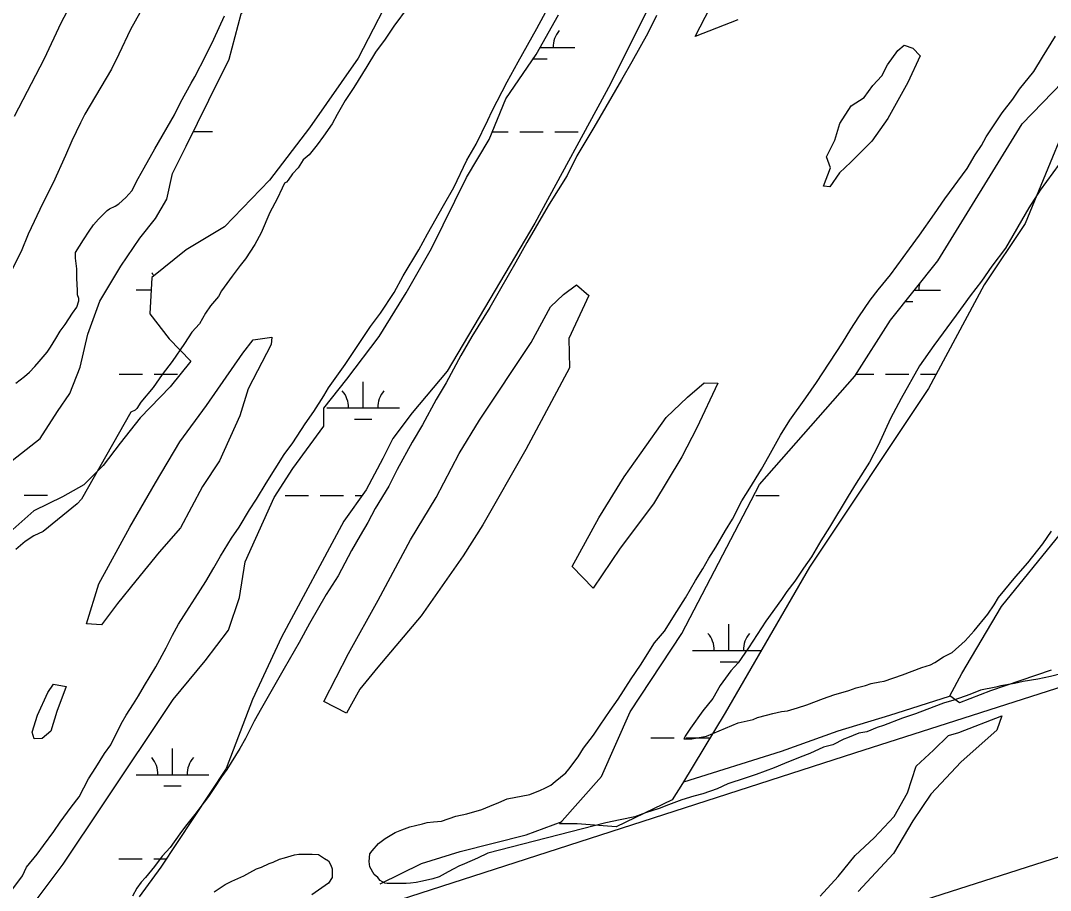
# Model space of a CAD drawing. Extents: x 3250478 to 3288318, y 788638 to 816472.
# Drawn here: x 3268510 to 3269923, y 803712 to 804906 of the extents above; entities that cross this region are included whole.
import ezdxf

# ---------------------------------------------------------------- set-up
doc = ezdxf.new("R2010")
doc.units = 0
for name, color, linetype in [('V-SITE-VEGE', 7, 'Continuous'), ('V-TOPO-SHOR', 7, 'Continuous'), ('V-UTIL-LINE', 7, 'Continuous'), ('V-WETL-SWMP', 7, 'Continuous')]:
    doc.layers.add(name, color=color, linetype=linetype)

msp = doc.modelspace()

# ---------------------------------------------------------------- linework, layer by layer
at = {"layer": 'V-SITE-VEGE'}
for points in [[(3268501, 804774.7), (3268542.5, 804853.7), (3268565.3, 804902.9), (3268609.4, 804986.9)], [(3268673.1, 804916.5), (3268660.4, 804893.6), (3268644.3, 804859.7), (3268634.1, 804839.3), (3268597.7, 804777.3), (3268591.8, 804765.5), (3268579.9, 804740.8), (3268571.4, 804720.5), (3268554.5, 804683.1), (3268540.1, 804655.1), (3268519.8, 804612.7), (3268510.4, 804588.9), (3268496, 804560.9)], [(3268503, 804408.2), (3268514.8, 804417.5), (3268521.6, 804423.5), (3268529.2, 804431.1), (3268535.2, 804437.9), (3268546.2, 804450.7), (3268550.4, 804457.4), (3268558.1, 804469.3), (3268564, 804479.5), (3268570.8, 804488.9), (3268580.9, 804504.1), (3268586.9, 804512.6), (3268589.4, 804521.1), (3268589.4, 804524.5), (3268587.7, 804529.6), (3268587.7, 804535.5), (3268586.8, 804552.5), (3268586.8, 804565.2), (3268585.1, 804579.6), (3268585.1, 804587.3), (3268596.1, 804605.1), (3268603.7, 804617), (3268609.7, 804625.5), (3268616.5, 804633.1), (3268628.3, 804645), (3268631.7, 804647.6), (3268639.4, 804651), (3268644.4, 804654.4), (3268653.8, 804662.8), (3268662.2, 804672.2), (3268670.7, 804689.2), (3268679.2, 804703.6), (3268693.6, 804729.9), (3268720.7, 804776.6), (3268729.2, 804793.6), (3268743.6, 804819.9), (3268748.7, 804828.4), (3268763.9, 804858.1), (3268774.9, 804880.1), (3268789.3, 804912.4)], [(3269041.3, 804924.5), (3269021.8, 804898.2), (3269009.9, 804880.3), (3268996.4, 804862.5), (3268984.5, 804843), (3268966.7, 804814.1), (3268954.9, 804796.3), (3268943.8, 804776.8), (3268937.1, 804764), (3268925.2, 804747.1), (3268916.7, 804735.2), (3268905.7, 804721.6), (3268897.2, 804714.8), (3268890.5, 804703.8), (3268882.8, 804695.3), (3268876.9, 804686.8), (3268874.3, 804684.2), (3268871.8, 804682.5), (3268868.4, 804675.7), (3268861.6, 804661.3), (3268851.5, 804642.6), (3268839.6, 804614.6), (3268831.1, 804598.5), (3268818.4, 804579), (3268810.8, 804569.6), (3268799.8, 804555.2), (3268785.4, 804534.8), (3268781.1, 804527.2), (3268770.1, 804514.5), (3268763.3, 804504.3), (3268754.9, 804489.8), (3268744.7, 804478), (3268734.5, 804462.7), (3268717.6, 804438.1), (3268704, 804420.2), (3268691.3, 804402.4), (3268674.4, 804382), (3268669.3, 804373.5), (3268666.7, 804371), (3268660.8, 804368.4), (3268593, 804248.8), (3268587.1, 804242.8), (3268540.4, 804204.6), (3268527.7, 804198.7), (3268515.9, 804191), (3268503.1, 804180)], [(3268512, 803732), (3268517.9, 803743.9), (3268532.3, 803761.7), (3268540.8, 803773.6), (3268555.2, 803793.1), (3268563.7, 803805.9), (3268578.9, 803826.2), (3268589.9, 803840.7), (3268602.7, 803865.3), (3268612.8, 803880.6), (3268624.7, 803900.1), (3268633.2, 803912), (3268647.6, 803940.8), (3268654.3, 803952.7), (3268664.5, 803968), (3268671.3, 803979), (3268679.8, 803993.5), (3268695, 804018.9), (3268709.4, 804045.2), (3268717.9, 804062.2), (3268726.4, 804077.5), (3268740.8, 804100.4), (3268749.2, 804113.1), (3268763.6, 804136.1), (3268774.7, 804154.7), (3268784, 804170.9), (3268799.2, 804195.5), (3268809.4, 804210.8), (3268823.8, 804234.5), (3268833.1, 804249), (3268846.7, 804271), (3268871.3, 804310.1), (3268883.1, 804326.2), (3268900.1, 804352.5), (3268911.9, 804369.5), (3268925.5, 804390.7), (3268932.3, 804401.8), (3268955.1, 804434), (3268968.7, 804454.4), (3268989.9, 804485.8), (3269003.5, 804504.5), (3269022.1, 804532.5), (3269034.8, 804555.4), (3269056, 804591.1), (3269067.8, 804613.1), (3269089.9, 804652.2), (3269104.3, 804676.8), (3269122.1, 804714.1), (3269134.8, 804736.2), (3269150.9, 804769.3), (3269156.8, 804782), (3269177.1, 804821.9), (3269192.4, 804849.1), (3269217.8, 804894.9), (3269233, 804922.9)], [(3269382.4, 804912.9), (3269370.5, 804888.3), (3269348.5, 804849.2), (3269334.1, 804824.6), (3269312.9, 804787.2), (3269296, 804759.2), (3269273.1, 804720.2), (3269259.5, 804693), (3269235, 804654), (3269227.3, 804640.4), (3269204.5, 804601.4), (3269189.2, 804574.2), (3269168, 804537.7), (3269153.6, 804512.2), (3269129, 804472.3), (3269113.8, 804446), (3269093.5, 804408.7), (3269079.9, 804385.8), (3269061.3, 804351), (3269046.9, 804327.2), (3269026.5, 804289.8), (3269014.7, 804266.9), (3268996, 804236.4), (3268985.9, 804216.8), (3268975.7, 804199), (3268963.8, 804178.6), (3268945.2, 804143.8), (3268929.1, 804118.4), (3268906.2, 804078.5)], [(3269778, 804661.2), (3269808.5, 804702.8), (3269819.5, 804721.5), (3269828, 804734.2), (3269834.7, 804746.1), (3269856.8, 804779.2), (3269871.2, 804797.9), (3269880.5, 804811.5), (3269900, 804836.1), (3269911.8, 804855.6), (3269929.6, 804884.5)], [(3269934.9, 804708.8), (3269908.6, 804673.2), (3269893.3, 804648.6), (3269861.2, 804593.4), (3269842.5, 804568.8), (3269828.1, 804548.4), (3269812.8, 804528), (3269793.4, 804501.7), (3269762.8, 804460.1), (3269743.3, 804432.1), (3269717.9, 804387.1), (3269703.5, 804359.9), (3269686.6, 804322.6), (3269674.7, 804299.7), (3269656.1, 804270.8), (3269645.1, 804253), (3269619.7, 804210.6), (3269607.8, 804191.9), (3269595.1, 804169.8), (3269584.1, 804154.5), (3269576.4, 804143.5), (3269572.2, 804136.7), (3269561.2, 804122.3), (3269553.6, 804111.2), (3269532.4, 804081.5), (3269508.6, 804045), (3269494.2, 804024.6), (3269484.1, 804013.6), (3269469.7, 803993.2), (3269459.5, 803975.4), (3269445.9, 803958.4), (3269429, 803934.7), (3269421.4, 803923.6), (3269419.7, 803920.2), (3269430.7, 803920.2), (3269451, 803923.7), (3269494.3, 803942.3), (3269514.7, 803946.6), (3269520.6, 803949.2), (3269533.3, 803952.6), (3269541.8, 803955.1), (3269553.7, 803957.7), (3269562.2, 803958.5), (3269575.7, 803962.8), (3269588.5, 803967), (3269611.4, 803975.5), (3269625.8, 803980.6), (3269646.1, 803986.6), (3269656.3, 803990), (3269669, 803993.4), (3269676.7, 803995.9), (3269688.5, 803998.5), (3269694.5, 803999.4), (3269719.9, 804007.9), (3269746.2, 804018.1), (3269758.1, 804021.5)], [(3269644.5, 803921.3), (3269639.4, 803919.6), (3269624.1, 803911.9), (3269611.4, 803908.5), (3269592.8, 803900), (3269579.2, 803894.9), (3269558, 803886.4), (3269543.6, 803880.5), (3269519, 803871.1), (3269503.7, 803866), (3269479.9, 803858.3), (3269465.5, 803851.5), (3269446, 803844.7), (3269433.3, 803841.3), (3269417.2, 803836.2), (3269398.5, 803829.4), (3269385.8, 803824.3), (3269367.1, 803818.4), (3269352.7, 803813.3), (3269332.4, 803809), (3269312.8, 803804.8), (3269150.8, 803763.1), (3269136.4, 803756.3), (3269118.6, 803748.6), (3269111, 803745.2), (3269104.2, 803741.8), (3269096.5, 803737.6), (3269083.8, 803730.8), (3269075.3, 803728.2), (3269060.9, 803724.8), (3269052.4, 803723.1), (3269044.8, 803722.2), (3269038.9, 803721.4), (3269012.6, 803721.4), (3269009.2, 803722.2), (3269003.2, 803725.6), (3268999.8, 803729.8), (3268994.7, 803734.1), (3268988.8, 803744.3), (3268987.9, 803751.9), (3268988.8, 803762.1), (3268992.2, 803766.3), (3269000.6, 803776.5), (3269010, 803783.3), (3269023.5, 803791.8), (3269032.9, 803795.2), (3269043.9, 803799.5), (3269051.5, 803801.2), (3269060.9, 803803.7), (3269067.6, 803805.4), (3269076.1, 803806.3), (3269087.2, 803807.1), (3269106.7, 803813.9), (3269121.9, 803817.3), (3269142.3, 803823.3), (3269153.3, 803827.5), (3269166, 803832.6), (3269177.1, 803837.7), (3269208.5, 803843.7), (3269222.9, 803849.7), (3269228.8, 803852.2), (3269237.3, 803856.5), (3269243.2, 803861.5), (3269257.6, 803873.4), (3269261.9, 803878.5), (3269274.6, 803895.5), (3269282.2, 803907.4), (3269295.8, 803925.2), (3269305.1, 803938.8), (3269318.7, 803959.2), (3269329.7, 803974.5), (3269347.5, 804002.5), (3269360.2, 804021.1), (3269379.7, 804051.7), (3269393.2, 804067.8), (3269410.2, 804095), (3269422, 804113.7), (3269435.6, 804137.4), (3269445.8, 804153.6), (3269454.2, 804168), (3269463.6, 804183.3), (3269477.1, 804206.2), (3269486.4, 804221.5), (3269499.1, 804246.9), (3269510.2, 804263.9), (3269526.3, 804290.2), (3269536.4, 804308.1), (3269552.5, 804336.9), (3269565.2, 804357.3), (3269587.3, 804387.9), (3269601.7, 804409.1), (3269637.3, 804463.4), (3269649.1, 804482.1), (3269660.1, 804499.1), (3269675.4, 804522), (3269686.4, 804536.4), (3269703.4, 804556.8), (3269729.6, 804592.4), (3269743.2, 804611.1), (3269763.5, 804640.8), (3269778, 804661.2)], [(3269758.1, 804021.5), (3269764, 804024.9), (3269775.9, 804032.5), (3269787.8, 804038.5), (3269805.6, 804054.6), (3269818.3, 804068.2), (3269837, 804091.1), (3269845.4, 804103.8), (3269851.4, 804114), (3269875.1, 804142.9), (3269892, 804161.6), (3269912.4, 804187.9), (3269924.2, 804204.9)], [(3268906.2, 804078.5), (3268891.8, 804052.2), (3268871.5, 804016.5), (3268840.1, 803962.2), (3268830, 803944.4), (3268818.1, 803920.6), (3268810.5, 803907), (3268792.7, 803878.2), (3268785.1, 803868), (3268774.9, 803851.8), (3268767.3, 803840.8), (3268755.4, 803825.5), (3268748.6, 803816.2), (3268735.9, 803800.1), (3268728.3, 803789.9), (3268714.7, 803771.2), (3268703.7, 803759.3), (3268693.5, 803744.9), (3268680.8, 803729.6), (3268674.9, 803723.6), (3268669, 803715.2), (3268663, 803704.1)], [(3269954.9, 804014), (3269922.7, 804005.5), (3269905.7, 804002.1), (3269885.4, 803998.7), (3269873.5, 803996.1), (3269854.8, 803992.7), (3269848.1, 803991), (3269826.9, 803986.7), (3269812.4, 803980.8), (3269790.4, 803973.1), (3269776, 803968.9), (3269753.1, 803960.4), (3269737.8, 803954.4), (3269720, 803948.5), (3269693.7, 803938.3), (3269685.2, 803935.7), (3269670.8, 803929.8), (3269659.8, 803928.1), (3269644.5, 803921.3)], [(3268775, 803710.2), (3268779.3, 803712.7), (3268790.3, 803720.3), (3268799.6, 803724.6), (3268815.7, 803732.2), (3268824.2, 803736.5), (3268833.5, 803741.6), (3268840.3, 803744.1), (3268850.5, 803749.2), (3268856.4, 803750.9), (3268864.9, 803755.2), (3268871.7, 803756.9), (3268885.3, 803761.1), (3268891.2, 803762), (3268909.9, 803762), (3268918.4, 803761.2), (3268926.8, 803756.1), (3268931.9, 803752.7), (3268935.3, 803746.8), (3268937, 803741.7), (3268937, 803729.8), (3268932, 803722.2), (3268909.1, 803706)], [(3268497.6, 803712.5), (3268512, 803732)]]:
    msp.add_lwpolyline(points, dxfattribs=at)
at = {"layer": 'V-TOPO-SHOR'}
for points in [[(3269691.3, 804830.1), (3269699.4, 804844.9), (3269713.6, 804864.7), (3269721.9, 804871.9), (3269734.1, 804868), (3269744.1, 804857.5), (3269727.1, 804820.8), (3269699.8, 804771.5), (3269677.5, 804740.1), (3269648.8, 804711.4), (3269633.4, 804696.8), (3269620.3, 804677.7), (3269611.5, 804678.4), (3269620.9, 804703.8), (3269615.5, 804718.6), (3269626.8, 804741.9), (3269633.9, 804764.7), (3269649.3, 804788.9), (3269667.1, 804800.4), (3269678.9, 804816.8), (3269691.3, 804830.1)], [(3269139.2, 804357.3), (3269210.3, 804463.9), (3269236.8, 804512.8), (3269254.8, 804530.1), (3269272.4, 804543.2), (3269289.5, 804528.3), (3269261.7, 804469.3), (3269262.7, 804429.2), (3269203, 804317.2), (3269143.8, 804213.9), (3269117, 804171.3), (3269059.1, 804088.7), (3268999.8, 804018.6), (3268975.1, 803988.5), (3268957, 803955.4), (3268925.6, 803971.4), (3268959.7, 804037), (3269000.3, 804110.4), (3269044.7, 804193.2), (3269080, 804251.1), (3269111.6, 804311.8), (3269139.2, 804357.3)], [(3268764.5, 804377.7), (3268814.7, 804449.4), (3268828.7, 804467.6), (3268854.2, 804471.3), (3268853.5, 804461.5), (3268821.8, 804400.5), (3268810.5, 804363.4), (3268782.7, 804301.4), (3268759, 804266.5), (3268729, 804209.8), (3268699.6, 804176.4), (3268667.6, 804137.1), (3268642.6, 804105.7), (3268620.6, 804076.6), (3268599.8, 804077.9), (3268616.9, 804133), (3268659.5, 804210.5), (3268694.9, 804271.4), (3268728.2, 804327.5), (3268764.5, 804377.7)], [(3269361.2, 804312.6), (3269395.5, 804360.9), (3269424.7, 804388.9), (3269447.8, 804408.6), (3269466.4, 804408.4), (3269437.5, 804346.8), (3269417.1, 804306.9), (3269377.9, 804242.7), (3269332.4, 804181.7), (3269295.2, 804126.9), (3269266.7, 804156.7), (3269303.2, 804223.3), (3269337.8, 804279.8), (3269361.2, 804312.6)], [(3268572.3, 803991.9), (3268559.2, 803957.5), (3268551.3, 803930.6), (3268539, 803920.4), (3268528.1, 803920.1), (3268525.5, 803929.1), (3268532.8, 803952.4), (3268547, 803983.5), (3268554.9, 803995), (3268572.3, 803991.9)], [(3269419.6, 803861.1), (3269553.7, 803903), (3269631.3, 803931.2), (3269702.4, 803952.4), (3269784.4, 803978.7)], [(3269797, 803928.8), (3269855.9, 803951.5), (3269849.4, 803932), (3269800.4, 803888.6), (3269758.8, 803844.1), (3269734.1, 803807.5), (3269707.5, 803762.8), (3269659.1, 803710.4)], [(3269606.9, 803704.4), (3269631.6, 803731.1), (3269654.9, 803760), (3269680.8, 803784.2), (3269708.2, 803813.4), (3269726.8, 803845.8), (3269738.6, 803882.5), (3269762.5, 803904.7), (3269783.1, 803924.7), (3269797, 803928.8)], [(3269003, 803721.2), (3269059.9, 803749), (3269112.6, 803765.6), (3269203.2, 803788.5), (3269252.7, 803806.6)]]:
    msp.add_lwpolyline(points, dxfattribs=at)
at = {"layer": 'V-UTIL-LINE'}
for points in [[(3261329.4, 804224.2), (3262960.4, 803609.6), (3264254.3, 803071.4), (3264433.2, 803032), (3266138.3, 803058.9), (3266775.9, 802971.2), (3267968, 803356.6), (3269654.4, 803900.9), (3272905.2, 804942.1)], [(3273409.8, 804870.5), (3266681.5, 802716.8)]]:
    msp.add_lwpolyline(points, dxfattribs=at)
at = {"layer": 'V-WETL-SWMP'}
for p, q in [((3269222.5, 804868.7), (3269270.2, 804868.7)), ((3269213.1, 804853.3), (3269232.2, 804853.3)), ((3268746.5, 804753.4), (3268772.8, 804753.4)), ((3269156.8, 804753.3), (3269178.8, 804753.3)), ((3269194.8, 804753.3), (3269226.8, 804753.3)), ((3269242.8, 804753.3), (3269274.8, 804753.2)), ((3268668.1, 804536.1), (3268688.9, 804536.1)), ((3269736.2, 804535.9), (3269772, 804535.9)), ((3269723.9, 804520.4), (3269734, 804520.4)), ((3268644.7, 804420.7), (3268676.7, 804420.7)), ((3268692.7, 804420.7), (3268724.7, 804420.7)), ((3269656.1, 804420.5), (3269680.6, 804420.4)), ((3269696.6, 804420.4), (3269728.6, 804420.4)), ((3269744.6, 804420.4), (3269765.8, 804420.4)), ((3268979.6, 804374.2), (3268979.6, 804410.2)), ((3268929.6, 804374.2), (3269029.6, 804374.2)), ((3268967.6, 804358.8), (3268991.6, 804358.8)), ((3268514.7, 804254.3), (3268546.7, 804254.3)), ((3268872.7, 804254.2), (3268904.7, 804254.2)), ((3268920.7, 804254.2), (3268952.7, 804254.2)), ((3268968.7, 804254.2), (3268978.3, 804254.2)), ((3269518.6, 804254), (3269550.6, 804254)), ((3269481.4, 804041.4), (3269481.4, 804077.4)), ((3269431.4, 804041.4), (3269526, 804041.4)), ((3269469.4, 804026), (3269493.4, 804026)), ((3269374.5, 803921.4), (3269406.5, 803921.4)), ((3269422.5, 803921.3), (3269454.5, 803921.3)), ((3268718, 803870.8), (3268718, 803906.8)), ((3268668, 803870.8), (3268768, 803870.8)), ((3268706, 803855.4), (3268730, 803855.4)), ((3268644.6, 803755.4), (3268676.6, 803755.4)), ((3268692.6, 803755.4), (3268709.4, 803755.4))]:
    msp.add_line(p, q, dxfattribs=at)
for points in [[(3269796.1, 805836.1), (3269767.6, 805743.8), (3269734.2, 805644.5), (3269704, 805555.2), (3269659.9, 805460.2), (3269625.2, 805392.8), (3269597.1, 805329.3), (3269572.4, 805280.8), (3269543, 805227.3), (3269436, 805054.6), (3269319.2, 804818.9), (3269215.2, 804627.8), (3269153.3, 804523.4), (3269094.9, 804424.5), (3269046.8, 804367.4), (3269020.3, 804332.1), (3269006.8, 804304.8), (3268983.7, 804261.6), (3268953, 804218.7), (3268867.7, 804059.8), (3268828, 803974), (3268791.7, 803879.3), (3268701.8, 803744), (3268672.3, 803703.2)], [(3268491.4, 804297.2), (3268536.3, 804332.4), (3268560.2, 804369.2), (3268577.3, 804394.2), (3268591.1, 804430.2), (3268601.7, 804475.3), (3268618.3, 804520.8), (3268647.2, 804568.7), (3268673.4, 804607.4), (3268694.8, 804634.3), (3268710.4, 804660.5), (3268718.2, 804695.9), (3268736.8, 804733.4), (3268767.8, 804796.8), (3268795.7, 804852.8), (3268812.4, 804915.2), (3268854.3, 804964.9)], [(3269028, 804961.5), (3268973, 804854), (3268906.1, 804758.8), (3268851, 804686.6), (3268789.2, 804622.7), (3268736.8, 804591), (3268689.9, 804553.1), (3268686.9, 804503.4), (3268713.6, 804469.2), (3268743.3, 804438.5), (3268714.8, 804403.4), (3268673.7, 804360.6), (3268646, 804325.8), (3268623, 804295.3), (3268596.2, 804268.7), (3268567.1, 804252.2), (3268527.8, 804233.1), (3268498.7, 804207.6)], [(3269493.7, 804906.6), (3269435.3, 804884.1), (3269470, 804951.6)], [(3268528.1, 803695), (3268567.8, 803748.1), (3268623.3, 803830.7), (3268718.8, 803974), (3268762.8, 804027), (3268794.9, 804069.3), (3268810.2, 804113.9), (3268817.8, 804163.1), (3268857.5, 804251.4), (3268883.3, 804291), (3268925.5, 804349.3), (3268925.7, 804373.7), (3268957.2, 804413.6), (3269001.8, 804472.2), (3269038.8, 804532.2), (3269073.6, 804593.1), (3269121.7, 804690.3), (3269152.5, 804742.8), (3269175.5, 804798.4), (3269217.2, 804859.3), (3269247.7, 804913.9)], [(3269943.9, 804762.6), (3269888, 804627.2), (3269831.7, 804543.3), (3269755.4, 804401.1), (3269592.2, 804155.8), (3269476.6, 803955.9), (3269417.9, 803858.6), (3269403.7, 803836.5), (3269326.7, 803799.5), (3269273.5, 803803.5), (3269249.2, 803803.4), (3269306.6, 803868.5), (3269346.1, 803957), (3269417.2, 804064.7), (3269523.5, 804269.3), (3269654.5, 804417.9), (3269703.5, 804494.7), (3269768.1, 804575.9), (3269884.1, 804764.3), (3269953.7, 804835.9)], [(3269923.8, 804014.4), (3269840.7, 803986.2), (3269798.2, 803969.7), (3269784.7, 803979.2), (3269801.4, 804009.9), (3269855.5, 804101.8), (3269936.6, 804201.4)]]:
    msp.add_lwpolyline(points, dxfattribs=at)
for centre, start, end in [((3269275.5, 804869.1), 139.2115, 180.7552), ((3268662.9, 804536.6), 32.1717, 40.7552), ((3269777.3, 804536.3), 166.8294, 180.7552), ((3268924.4, 804374.7), 359.2115, 40.7552), ((3269034.8, 804374.7), 139.2115, 180.7552), ((3269426.2, 804041.9), 359.2115, 40.7552), ((3269536.7, 804041.9), 139.2115, 180.7552), ((3268662.8, 803871.3), 359.2115, 40.7552), ((3268773.3, 803871.3), 139.2115, 180.7552)]:
    msp.add_arc(centre, 35.2, start, end, dxfattribs=at)

doc.saveas('drawing.dxf')
